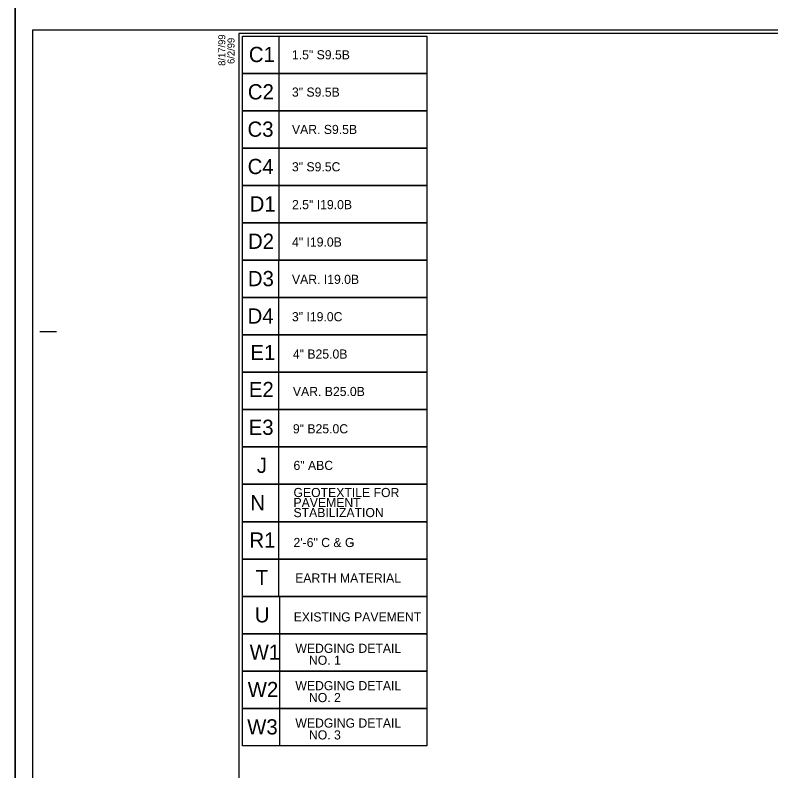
# Model space of a CAD drawing. Extents: x 573813 to 575363, y -54752 to -53123.
# Drawn here: x 574669.7 to 574782.7, y -54118.5 to -54005.6 of the extents above; entities that cross this region are included whole.
import ezdxf

# ---------------------------------------------------------------- set-up
doc = ezdxf.new("R2010")
doc.units = 0
for name, color, linetype in [('Old_Level_1', 7, 'Continuous'), ('Prop Pavement Schedule Description CELL', 7, 'Continuous'), ('Sheet Cutting Line CELL', 7, 'Continuous'), ('Sheet Plot Border Inside CELL', 7, 'Continuous'), ('Sheet Plot Border Outside CELL', 7, 'Continuous'), ('Sheet Typical CELL', 7, 'Continuous')]:
    doc.layers.add(name, color=color, linetype=linetype)

msp = doc.modelspace()

# ---------------------------------------------------------------- linework, layer by layer
at = {"layer": 'Prop Pavement Schedule Description CELL'}
for points in [[(574709.17, -54014.26), (574703.71, -54014.26), (574703.71, -54008.68), (574731.27, -54008.68), (574731.27, -54014.26), (574709.17, -54014.26), (574709.17, -54008.68)], [(574709.17, -54019.85), (574703.71, -54019.85), (574703.71, -54014.26), (574731.27, -54014.26), (574731.27, -54019.85), (574709.17, -54019.85), (574709.17, -54014.26)], [(574709.17, -54025.43), (574703.71, -54025.43), (574703.71, -54019.85), (574731.27, -54019.85), (574731.27, -54025.43), (574709.17, -54025.43), (574709.17, -54019.85)], [(574709.17, -54031.01), (574703.71, -54031.01), (574703.71, -54025.43), (574731.27, -54025.43), (574731.27, -54031.01), (574709.17, -54031.01), (574709.17, -54025.43)], [(574709.17, -54036.59), (574703.71, -54036.59), (574703.71, -54031.01), (574731.27, -54031.01), (574731.27, -54036.59), (574709.17, -54036.59), (574709.17, -54031.01)], [(574709.17, -54042.18), (574703.71, -54042.18), (574703.71, -54036.59), (574731.27, -54036.59), (574731.27, -54042.17), (574709.17, -54042.17), (574709.17, -54036.59)], [(574709.16, -54047.76), (574703.71, -54047.76), (574703.71, -54042.18), (574731.26, -54042.18), (574731.26, -54047.76), (574709.16, -54047.76), (574709.16, -54042.18)], [(574709.16, -54053.34), (574703.71, -54053.34), (574703.71, -54047.76), (574731.26, -54047.76), (574731.26, -54053.34), (574709.16, -54053.34), (574709.16, -54047.76)], [(574709.16, -54058.92), (574703.71, -54058.92), (574703.71, -54053.34), (574731.26, -54053.34), (574731.26, -54058.92), (574709.16, -54058.92), (574709.16, -54053.34)], [(574709.16, -54064.5), (574703.71, -54064.5), (574703.71, -54058.92), (574731.26, -54058.92), (574731.26, -54064.5), (574709.16, -54064.5), (574709.16, -54058.92)], [(574709.16, -54070.08), (574703.71, -54070.08), (574703.71, -54064.5), (574731.26, -54064.5), (574731.26, -54070.08), (574709.16, -54070.08), (574709.16, -54064.5)], [(574709.16, -54075.66), (574703.71, -54075.66), (574703.71, -54070.08), (574731.26, -54070.08), (574731.26, -54075.66), (574709.16, -54075.66), (574709.16, -54070.08)], [(574709.16, -54081.25), (574703.71, -54081.25), (574703.71, -54075.66), (574731.26, -54075.66), (574731.26, -54081.25), (574709.16, -54081.25), (574709.16, -54075.66)], [(574709.16, -54086.83), (574703.71, -54086.83), (574703.71, -54081.25), (574731.26, -54081.25), (574731.26, -54086.83), (574709.16, -54086.83), (574709.16, -54081.25)], [(574709.16, -54092.41), (574703.71, -54092.41), (574703.71, -54086.83), (574731.26, -54086.83), (574731.26, -54092.41), (574709.16, -54092.41), (574709.16, -54086.83)], [(574709.28, -54097.99), (574703.7, -54097.99), (574703.7, -54092.41), (574731.26, -54092.41), (574731.26, -54097.99), (574709.28, -54097.99), (574709.28, -54092.41)], [(574709.28, -54103.57), (574703.7, -54103.57), (574703.7, -54097.99), (574731.26, -54097.99), (574731.26, -54103.57), (574709.28, -54103.57), (574709.28, -54097.99)], [(574709.28, -54109.15), (574703.7, -54109.15), (574703.7, -54103.57), (574731.26, -54103.57), (574731.26, -54109.15), (574709.28, -54109.15), (574709.28, -54103.57)], [(574709.28, -54114.73), (574703.7, -54114.73), (574703.7, -54109.15), (574731.26, -54109.15), (574731.26, -54114.73), (574709.28, -54114.73), (574709.28, -54109.15)]]:
    msp.add_lwpolyline(points, dxfattribs=at)
at = {"layer": 'Sheet Cutting Line CELL'}
msp.add_line((574669.73, -54223.42), (574669.73, -54003.31), dxfattribs=at)
at = {"layer": 'Sheet Plot Border Inside CELL'}
msp.add_lwpolyline([(575005.81, -54007.8), (574672.33, -54007.8), (574672.33, -54218.93), (575005.81, -54218.93)], close=True, dxfattribs=at)
at = {"layer": 'Sheet Plot Border Outside CELL'}
msp.add_line((574669.73, -54003.31), (574669.73, -54223.42), dxfattribs=at)
msp.add_lwpolyline([(575006.71, -54003.31), (574669.73, -54003.31), (574669.73, -54223.42), (575006.71, -54223.42)], close=True, dxfattribs=at)
at = {"layer": 'Sheet Typical CELL'}
msp.add_line((574673.43, -54052.83), (574675.93, -54052.83), dxfattribs=at)
msp.add_lwpolyline([(575003.31, -54008.31), (574703.15, -54008.31), (574703.15, -54218.42), (575003.31, -54218.42)], close=True, dxfattribs=at)

# ---------------------------------------------------------------- texts
at = {"layer": 'Old_Level_1'}
msp.add_text('C1', height=2.274, rotation=360, dxfattribs=at).set_placement((574704.66, -54012.57))
at = {"layer": 'Prop Pavement Schedule Description CELL'}
for s, height, p in [('1.5" S9.5B', 1.364, (574711.1, -54012.16)), ('C2', 2.274, (574704.51, -54018.15)), ('3" S9.5B', 1.364, (574711.1, -54017.74)), ('C3', 2.274, (574704.46, -54023.73)), ('VAR. S9.5B', 1.364, (574711.1, -54023.32)), ('C4', 2.274, (574704.48, -54029.31)), ('3" S9.5C', 1.364, (574711.1, -54028.9)), ('D1', 2.274, (574704.78, -54034.9)), ('2.5" I19.0B', 1.3644, (574711.11, -54034.55)), ('D2', 2.274, (574704.53, -54040.48)), ('4" I19.0B', 1.364, (574711.11, -54040.14)), ('D3', 2.274, (574704.51, -54046.06)), ('VAR. I19.0B', 1.3644, (574711.1, -54045.72)), ('D4', 2.274, (574704.47, -54051.65)), ('3" I19.0C', 1.364, (574711.1, -54051.3)), ('E1', 2.274, (574704.9, -54057.11)), ('4" B25.0B', 1.364, (574711.24, -54056.88)), ('E2', 2.274, (574704.66, -54062.63)), ('VAR. B25.0B', 1.3644, (574711.24, -54062.47)), ('E3', 2.274, (574704.63, -54068.28)), ('9" B25.0C', 1.364, (574711.24, -54068.05)), ('J', 2.27, (574705.85, -54073.97)), ('6" ABC', 1.364, (574711.33, -54073.52)), ('GEOTEXTILE FOR', 1.3644, (574711.33, -54077.57)), ('N', 2.27, (574704.87, -54079.55)), ('PAVEMENT', 1.364, (574711.33, -54079.07)), ('STABILIZATION', 1.3644, (574711.33, -54080.57)), ('R1', 2.274, (574704.75, -54085.13)), ('2\'-6" C & G', 1.3644, (574711.33, -54085.04)), ('T', 2.27, (574705.67, -54090.72)), ('EARTH MATERIAL', 1.3644, (574711.58, -54090.35)), ('U', 2.27, (574705.55, -54096.3)), ('EXISTING PAVEMENT', 1.3644, (574711.36, -54096.16)), ('W1', 2.274, (574704.78, -54101.88)), ('WEDGING DETAIL ', 1.3644, (574711.61, -54100.85)), ('    NO. 1', 1.364, (574711.61, -54102.63)), ('W2', 2.274, (574704.49, -54107.46)), ('WEDGING DETAIL ', 1.3644, (574711.61, -54106.43)), ('    NO. 2', 1.364, (574711.61, -54108.21)), ('W3', 2.274, (574704.41, -54113.04)), ('WEDGING DETAIL ', 1.3644, (574711.61, -54112.02)), ('    NO. 3', 1.364, (574711.61, -54113.79))]:
    msp.add_text(s, height=height, rotation=360, dxfattribs=at).set_placement(p)
at = {"layer": 'Sheet Typical CELL'}
for s, p in [('8/17/99', (574701.14, -54013.13)), ('6/2/99', (574702.52, -54012.85))]:
    msp.add_text(s, height=1.051, rotation=90, dxfattribs=at).set_placement(p)

doc.saveas('drawing.dxf')
